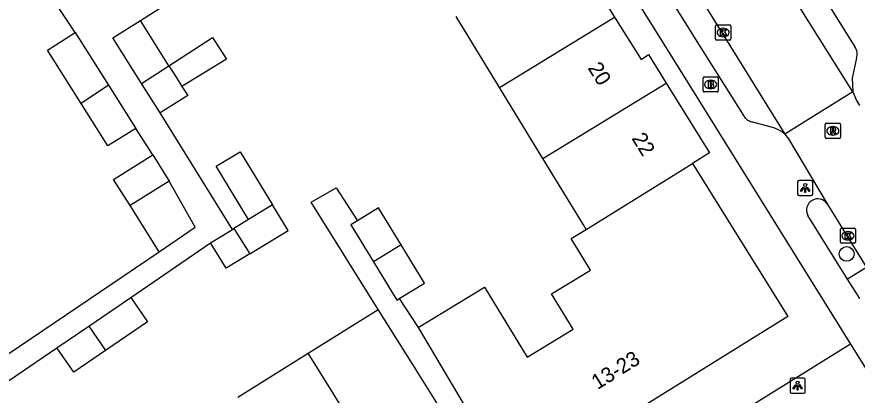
# Model space of a CAD drawing. Extents: x 159280 to 160375, y 384531 to 385872.
# Drawn here: x 159797.2 to 159852.7, y 385285.8 to 385310.8 of the extents above; entities that cross this region are included whole.
import ezdxf

# ---------------------------------------------------------------- set-up
doc = ezdxf.new("R2010")
doc.units = 0
for name, color, linetype in [('IMGEO_Boom', 7, 'Continuous'), ('IMGEO_Brandkraan', 7, 'Continuous'), ('IMGEO_Kolk', 7, 'Continuous'), ('IMGEO_Lichtpunt', 7, 'Continuous'), ('IMGEO_Pand', 7, 'Continuous'), ('IMGEO_Pand_nummerreeks', 7, 'Continuous'), ('IMGEO_Rijbaan_lokaal_open', 7, 'Continuous'), ('IMGEO_Rioolput', 7, 'Continuous'), ('IMGEO_Voetpad_open', 7, 'Continuous')]:
    doc.layers.add(name, color=color, linetype=linetype)

msp = doc.modelspace()

# ---------------------------------------------------------------- linework, layer by layer
at = {"layer": 'IMGEO_Boom'}
msp.add_circle((159852.005, 385295.123), 0.489, dxfattribs=at)
at = {"layer": 'IMGEO_Brandkraan'}
for p, q in [((159842.511, 385305.905), (159842.511, 385306.757)), ((159842.586, 385306.831), (159843.438, 385306.831)), ((159842.999, 385306.611), (159843.024, 385306.611)), ((159843.512, 385306.757), (159843.512, 385305.905)), ((159843.022, 385306.051), (159842.997, 385306.051)), ((159843.438, 385305.831), (159842.586, 385305.831))]:
    msp.add_line(p, q, dxfattribs=at)
for points in [[(159842.511, 385305.905), (159842.511, 385306.757)], [(159842.586, 385306.831), (159843.438, 385306.831)], [(159842.859, 385306.531), (159842.859, 385306.131), (159843.072, 385306.131)], [(159843.09, 385306.531), (159842.859, 385306.531)], [(159843.038, 385306.45), (159842.984, 385306.45), (159842.984, 385306.374)], [(159843.512, 385306.757), (159843.512, 385305.905)], [(159842.984, 385306.374), (159843.037, 385306.374)], [(159843.046, 385306.298), (159842.984, 385306.298), (159842.984, 385306.217)], [(159842.984, 385306.217), (159843.046, 385306.217)], [(159843.438, 385305.831), (159842.586, 385305.831)]]:
    msp.add_lwpolyline(points, dxfattribs=at)
for centre, radius, start, end in [((159842.588, 385306.755), 0.0765, 91.552, 178.448), ((159842.588, 385306.755), 0.0765, 91.552, 178.448), ((159843.039, 385306.412), 0.0379, 267.8285, 90.9355), ((159843.094, 385306.386), 0.145, 59.4692, 91.5367), ((159843.119, 385306.433), 0.0922, 285.5137, 58.1501), ((159843.436, 385306.755), 0.0765, 1.552, 88.448), ((159843.436, 385306.755), 0.0765, 1.552, 88.448), ((159842.588, 385305.907), 0.0765, 181.552, 268.448), ((159842.588, 385305.907), 0.0765, 181.552, 268.448), ((159843.047, 385306.257), 0.0404, 269.8759, 90.5077), ((159843.078, 385306.382), 0.251, 268.6676, 293.5347), ((159843.124, 385306.241), 0.105, 301.3115, 78.989), ((159843.436, 385305.907), 0.0765, 271.552, 358.448), ((159843.436, 385305.907), 0.0765, 271.552, 358.448)]:
    msp.add_arc(centre, radius, start, end, dxfattribs=at)
for centre, major_axis, ratio, start_param, end_param in [((159842.998, 385306.331), (-0.387, 0.002), 0.722429, 4.712389, 7.853982), ((159843.023, 385306.331), (-0.39, 0.002), 0.717154, 1.570796, 4.712389)]:
    msp.add_ellipse(centre, major_axis=major_axis, ratio=ratio, start_param=start_param, end_param=end_param, dxfattribs=at)
at = {"layer": 'IMGEO_Kolk'}
for p, q in [((159843.338, 385309.338), (159843.338, 385310.19)), ((159843.413, 385310.264), (159844.265, 385310.264)), ((159843.826, 385310.044), (159843.851, 385310.044)), ((159844.339, 385310.19), (159844.339, 385309.338)), ((159844.265, 385309.264), (159843.413, 385309.264)), ((159843.849, 385309.484), (159843.824, 385309.484)), ((159851.587, 385295.897), (159851.587, 385296.749)), ((159851.662, 385296.823), (159852.514, 385296.823)), ((159852.075, 385296.603), (159852.1, 385296.603)), ((159852.588, 385296.749), (159852.588, 385295.897)), ((159852.098, 385296.043), (159852.073, 385296.043)), ((159852.514, 385295.823), (159851.662, 385295.823))]:
    msp.add_line(p, q, dxfattribs=at)
for points in [[(159843.338, 385309.338), (159843.338, 385310.19)], [(159843.413, 385310.264), (159844.265, 385310.264)], [(159843.659, 385309.964), (159843.782, 385309.964), (159843.782, 385309.813), (159843.912, 385309.964), (159844.076, 385309.964), (159843.93, 385309.813), (159844.083, 385309.564), (159843.931, 385309.564), (159843.846, 385309.728), (159843.782, 385309.661), (159843.782, 385309.564), (159843.659, 385309.564), (159843.659, 385309.964)], [(159844.339, 385310.19), (159844.339, 385309.338)], [(159844.265, 385309.264), (159843.413, 385309.264)], [(159851.587, 385295.897), (159851.587, 385296.749)], [(159851.662, 385296.823), (159852.514, 385296.823)], [(159851.908, 385296.523), (159852.031, 385296.523), (159852.031, 385296.372), (159852.161, 385296.523), (159852.325, 385296.523), (159852.179, 385296.372), (159852.332, 385296.123), (159852.18, 385296.123), (159852.095, 385296.287), (159852.031, 385296.22), (159852.031, 385296.123), (159851.908, 385296.123), (159851.908, 385296.523)], [(159852.588, 385296.749), (159852.588, 385295.897)], [(159852.514, 385295.823), (159851.662, 385295.823)]]:
    msp.add_lwpolyline(points, dxfattribs=at)
for centre, start, end in [((159843.415, 385310.188), 91.552, 178.448), ((159843.415, 385310.188), 91.552, 178.448), ((159844.263, 385310.188), 1.552, 88.448), ((159844.263, 385310.188), 1.552, 88.448), ((159843.415, 385309.34), 181.552, 268.448), ((159843.415, 385309.34), 181.552, 268.448), ((159844.263, 385309.34), 271.552, 358.448), ((159844.263, 385309.34), 271.552, 358.448), ((159851.664, 385296.747), 91.552, 178.448), ((159851.664, 385296.747), 91.552, 178.448), ((159852.512, 385296.747), 1.552, 88.448), ((159852.512, 385296.747), 1.552, 88.448), ((159851.664, 385295.899), 181.552, 268.448), ((159851.664, 385295.899), 181.552, 268.448), ((159852.512, 385295.899), 271.552, 358.448), ((159852.512, 385295.899), 271.552, 358.448)]:
    msp.add_arc(centre, 0.0765, start, end, dxfattribs=at)
for centre, major_axis, ratio, start_param, end_param in [((159843.825, 385309.764), (-0.387, 0.002), 0.722429, 4.712389, 7.853982), ((159843.85, 385309.764), (-0.39, 0.002), 0.717154, 1.570796, 4.712389), ((159852.074, 385296.323), (-0.387, 0.002), 0.722429, 4.712389, 7.853982), ((159852.099, 385296.323), (-0.39, 0.002), 0.717154, 1.570796, 4.712389)]:
    msp.add_ellipse(centre, major_axis=major_axis, ratio=ratio, start_param=start_param, end_param=end_param, dxfattribs=at)
at = {"layer": 'IMGEO_Lichtpunt'}
for p, q in [((159848.763, 385299.884), (159848.763, 385299.077)), ((159848.763, 385299.884), (159848.763, 385299.077)), ((159849.665, 385299.979), (159848.857, 385299.979)), ((159849.665, 385299.979), (159848.857, 385299.979)), ((159849.759, 385299.077), (159849.759, 385299.884)), ((159849.759, 385299.077), (159849.759, 385299.884)), ((159848.857, 385298.983), (159849.665, 385298.983)), ((159848.857, 385298.983), (159849.665, 385298.983)), ((159848.259, 385286.814), (159848.259, 385286.007)), ((159848.259, 385286.814), (159848.259, 385286.007)), ((159849.161, 385286.909), (159848.353, 385286.909)), ((159849.161, 385286.909), (159848.353, 385286.909)), ((159849.255, 385286.007), (159849.255, 385286.814)), ((159849.255, 385286.007), (159849.255, 385286.814)), ((159848.353, 385285.913), (159849.161, 385285.913)), ((159848.353, 385285.913), (159849.161, 385285.913))]:
    msp.add_line(p, q, dxfattribs=at)
for points in [[(159849.137, 385299.548), (159849.176, 385299.52), (159848.988, 385299.258), (159848.95, 385299.285), (159849.137, 385299.548)], [(159849.239, 385299.5), (159849.286, 385299.5), (159849.286, 385299.178), (159849.239, 385299.178), (159849.239, 385299.5)], [(159849.349, 385299.52), (159849.387, 385299.547), (159849.574, 385299.285), (159849.535, 385299.257), (159849.349, 385299.52)], [(159848.633, 385286.478), (159848.672, 385286.45), (159848.484, 385286.188), (159848.446, 385286.215), (159848.633, 385286.478)], [(159848.845, 385286.45), (159848.883, 385286.477), (159849.07, 385286.215), (159849.031, 385286.187), (159848.845, 385286.45)], [(159848.735, 385286.43), (159848.782, 385286.43), (159848.782, 385286.108), (159848.735, 385286.108), (159848.735, 385286.43)]]:
    msp.add_lwpolyline(points, dxfattribs=at)
for centre in [(159849.262, 385299.682), (159848.758, 385286.612)]:
    msp.add_circle(centre, 0.0994, dxfattribs=at)
for centre, start, end in [((159848.857, 385299.884), 90, 180), ((159848.857, 385299.884), 90, 180), ((159849.665, 385299.884), 0, 90), ((159849.665, 385299.884), 0, 90), ((159848.857, 385299.077), 180, 270), ((159848.857, 385299.077), 180, 270), ((159849.665, 385299.077), 270, 0), ((159849.665, 385299.077), 270, 360), ((159848.353, 385286.814), 90, 180), ((159848.353, 385286.814), 90, 180), ((159849.161, 385286.814), 0, 90), ((159849.161, 385286.814), 0, 90), ((159848.353, 385286.007), 180, 270), ((159848.353, 385286.007), 180, 270), ((159849.161, 385286.007), 270, 0), ((159849.161, 385286.007), 270, 360)]:
    msp.add_arc(centre, 0.0946, start, end, dxfattribs=at)
at = {"layer": 'IMGEO_Pand'}
for points in [[(159833.754, 385315.444), (159836.669, 385310.78)], [(159805.405, 385306.399), (159803.507, 385309.413), (159805.328, 385310.559)], [(159807.212, 385307.567), (159806.653, 385308.454), (159805.328, 385310.559)], [(159829.063, 385306.134), (159826.195, 385310.829)], [(159829.063, 385306.134), (159836.669, 385310.78)], [(159836.669, 385310.78), (159838.414, 385307.988), (159838.91, 385308.3), (159840.08, 385306.418)], [(159801.417, 385305.066), (159799.187, 385308.607), (159801.027, 385309.765)], [(159801.027, 385309.765), (159803.214, 385306.292)], [(159807.212, 385307.567), (159810.096, 385309.43), (159811.018, 385308.004), (159808.07, 385306.204)], [(159805.405, 385306.399), (159807.212, 385307.567)], [(159807.212, 385307.567), (159807.685, 385306.816), (159808.07, 385306.204)], [(159803.214, 385306.292), (159801.417, 385305.066)], [(159803.214, 385306.292), (159805.019, 385303.425)], [(159806.633, 385304.448), (159805.405, 385306.399)], [(159808.07, 385306.204), (159808.454, 385305.594), (159806.633, 385304.448)], [(159831.929, 385301.44), (159829.063, 385306.134)], [(159831.929, 385301.44), (159840.08, 385306.418)], [(159840.08, 385306.418), (159842.943, 385301.811), (159841.81, 385301.107)], [(159805.019, 385303.425), (159803.179, 385302.267), (159801.417, 385305.066)], [(159804.643, 385298.32), (159803.56, 385300.041), (159806.141, 385301.666)], [(159806.141, 385301.666), (159807.224, 385299.945)], [(159812.481, 385297.4), (159810.335, 385300.915), (159811.919, 385301.882), (159814.066, 385298.368)], [(159834.795, 385296.747), (159834.618, 385297.038), (159831.929, 385301.44)], [(159841.81, 385301.107), (159848.107, 385290.986), (159830.017, 385279.709)], [(159834.795, 385296.747), (159841.81, 385301.107)], [(159807.224, 385299.945), (159804.643, 385298.32)], [(159806.561, 385295.27), (159808.954, 385296.889), (159807.224, 385299.945)], [(159806.561, 385295.27), (159804.643, 385298.32)], [(159814.066, 385298.368), (159812.481, 385297.4)], [(159812.551, 385295.122), (159815.098, 385296.678), (159814.066, 385298.368)], [(159822.558, 385295.717), (159821.064, 385298.162), (159819.674, 385297.313)], [(159812.481, 385297.4), (159812.006, 385297.11), (159811.501, 385296.802)], [(159819.674, 385297.313), (159819.24, 385297.048), (159820.734, 385294.603)], [(159809.969, 385295.866), (159811.412, 385296.747)], [(159811.412, 385296.747), (159811.501, 385296.802)], [(159811.501, 385296.802), (159812.551, 385295.122)], [(159823.694, 385290.258), (159828.059, 385292.924), (159830.882, 385288.302), (159833.919, 385290.157), (159832.506, 385292.473), (159835.078, 385294.044), (159833.805, 385296.132), (159834.795, 385296.747)], [(159812.551, 385295.122), (159811.001, 385294.176), (159809.969, 385295.866)], [(159822.558, 385295.717), (159820.734, 385294.603)], [(159822.439, 385292.168), (159824.104, 385293.185), (159822.558, 385295.717)], [(159820.734, 385294.603), (159822.28, 385292.071), (159822.439, 385292.168)], [(159801.914, 385290.353), (159804.691, 385292.25)], [(159804.691, 385292.25), (159805.799, 385290.628), (159803.021, 385288.732)], [(159816.409, 385288.551), (159821.052, 385291.454)], [(159825.983, 385283.566), (159823.333, 385287.806), (159821.052, 385291.454)], [(159799.815, 385288.92), (159801.914, 385290.353)], [(159801.914, 385290.353), (159803.021, 385288.732)], [(159823.694, 385290.258), (159827.411, 385283.976), (159827.943, 385283.105)], [(159803.021, 385288.732), (159800.922, 385287.299), (159799.815, 385288.92)], [(159811.762, 385285.645), (159816.409, 385288.551)], [(159821.335, 385280.669), (159816.409, 385288.551)]]:
    msp.add_lwpolyline(points, dxfattribs=at)
at = {"layer": 'IMGEO_Rijbaan_lokaal_open'}
for points in [[(159852.411, 385305.833), (159831.761, 385338.761)], [(159827.443, 385336.073), (159847.911, 385303.035)], [(159852.411, 385305.833), (159847.911, 385303.035)], [(159852.411, 385305.833), (159852.471, 385305.696), (159852.66, 385305.262), (159852.856, 385304.948)], [(159847.911, 385303.035), (159848.169, 385302.738), (159850.72, 385298.43)], [(159850.72, 385298.43), (159853.316, 385294.214)]]:
    msp.add_lwpolyline(points, dxfattribs=at)
at = {"layer": 'IMGEO_Rioolput'}
for p, q in [((159850.587, 385302.833), (159850.587, 385303.685)), ((159850.662, 385303.759), (159851.514, 385303.759)), ((159851.588, 385303.685), (159851.588, 385302.833)), ((159851.075, 385303.539), (159851.1, 385303.539)), ((159851.514, 385302.759), (159850.662, 385302.759)), ((159851.098, 385302.979), (159851.073, 385302.979))]:
    msp.add_line(p, q, dxfattribs=at)
for points in [[(159850.587, 385302.833), (159850.587, 385303.685)], [(159850.662, 385303.759), (159851.514, 385303.759)], [(159851.588, 385303.685), (159851.588, 385302.833)], [(159851.176, 385303.457), (159850.924, 385303.459), (159850.924, 385303.059)], [(159850.924, 385303.059), (159851.048, 385303.059), (159851.048, 385303.221), (159851.059, 385303.221)], [(159851.102, 385303.378), (159851.048, 385303.378), (159851.048, 385303.297)], [(159851.048, 385303.297), (159851.1, 385303.297)], [(159851.106, 385303.192), (159851.177, 385303.059), (159851.317, 385303.059), (159851.252, 385303.185)], [(159851.514, 385302.759), (159850.662, 385302.759)]]:
    msp.add_lwpolyline(points, dxfattribs=at)
for centre, radius, start, end in [((159850.664, 385303.683), 0.0765, 91.552, 178.448), ((159850.664, 385303.683), 0.0765, 91.552, 178.448), ((159851.512, 385303.683), 0.0765, 1.552, 88.448), ((159851.512, 385303.683), 0.0765, 1.552, 88.448), ((159851.058, 385303.168), 0.0533, 26.0293, 88.6989), ((159851.084, 385303.486), 0.19, 274.7715, 282.9687), ((159851.108, 385303.282), 0.0964, 77.0061, 93.1865), ((159851.122, 385303.339), 0.0378, 276.6634, 79.6772), ((159851.175, 385303.347), 0.109, 350.3612, 89.416), ((159851.173, 385303.347), 0.112, 277.5842, 350.9817), ((159851.157, 385303.132), 0.108, 29.5134, 73.7905), ((159850.664, 385302.835), 0.0765, 181.552, 268.448), ((159850.664, 385302.835), 0.0765, 181.552, 268.448), ((159851.512, 385302.835), 0.0765, 271.552, 358.448), ((159851.512, 385302.835), 0.0765, 271.552, 358.448)]:
    msp.add_arc(centre, radius, start, end, dxfattribs=at)
for centre, major_axis, ratio, start_param, end_param in [((159851.074, 385303.259), (-0.387, 0.002), 0.722429, 4.712389, 7.853982), ((159851.099, 385303.259), (-0.39, 0.002), 0.717154, 1.570796, 4.712389)]:
    msp.add_ellipse(centre, major_axis=major_axis, ratio=ratio, start_param=start_param, end_param=end_param, dxfattribs=at)
at = {"layer": 'IMGEO_Voetpad_open'}
for points in [[(159847.911, 385303.035), (159847.783, 385303.144), (159847.646, 385303.241), (159847.5, 385303.325), (159847.348, 385303.396), (159847.19, 385303.453), (159847.093, 385303.48), (159845.811, 385303.827), (159845.746, 385303.84), (159845.676, 385303.86), (159845.607, 385303.886), (159845.542, 385303.919), (159845.479, 385303.957), (159845.421, 385304.001), (159845.366, 385304.049), (159845.316, 385304.102), (159845.271, 385304.16), (159845.231, 385304.221), (159845.197, 385304.286), (159842.288, 385308.927), (159839.105, 385314.026), (159836.132, 385318.83), (159827.234, 385333.1)], [(159841.736, 385326.156), (159852.538, 385308.824)], [(159829.489, 385325.749), (159840.98, 385307.303), (159852.256, 385289.158)], [(159805.328, 385310.559), (159820.462, 385320.217)], [(159801.027, 385309.765), (159798.759, 385313.178)], [(159852.658, 385308.084), (159852.363, 385306.747), (159852.411, 385305.833)], [(159811.412, 385296.747), (159806.633, 385304.448)], [(159806.141, 385301.666), (159805.019, 385303.425)], [(159821.052, 385291.454), (159816.617, 385298.547), (159818.27, 385299.488), (159819.674, 385297.313)], [(159852.05, 385293.447), (159849.442, 385297.666)], [(159804.691, 385292.25), (159809.969, 385295.866)], [(159794.229, 385286.925), (159806.561, 385295.27)], [(159853.316, 385294.214), (159852.05, 385293.447)], [(159852.864, 385292.177), (159852.05, 385293.447)], [(159822.439, 385292.168), (159823.694, 385290.258)], [(159795.693, 385286.105), (159799.815, 385288.92)], [(159852.256, 385289.158), (159832, 385276.544), (159830.017, 385279.709)], [(159852.256, 385289.158), (159854.654, 385285.32)]]:
    msp.add_lwpolyline(points, dxfattribs=at)
for centre, radius, start, end in [((159851.883, 385308.338), 0.816, 341.8497, 36.5724), ((159850.096, 385298.024), 0.745, 33.05, 208.6927)]:
    msp.add_arc(centre, radius, start, end, dxfattribs=at)

# ---------------------------------------------------------------- texts
at = {"layer": 'IMGEO_Pand_nummerreeks'}
for s, rotation, p in [('20', 301.9075, (159834.863, 385307.423)), ('22', 301.9078, (159837.763, 385302.764)), ('13-23', 31.9367, (159835.535, 385286.117))]:
    msp.add_text(s, height=1, rotation=rotation, dxfattribs=at).set_placement(p)

doc.saveas('drawing.dxf')
